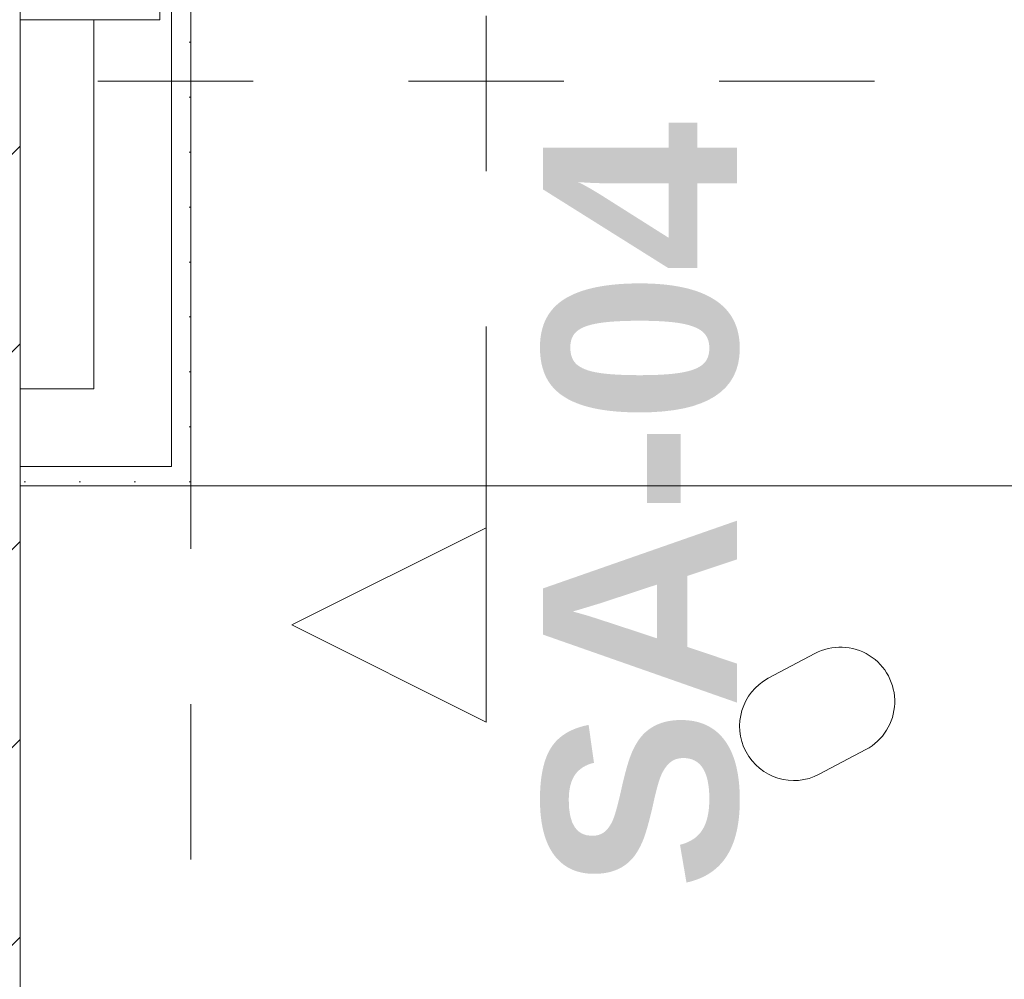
# Model space of a CAD drawing. Header units: metres. Extents: x -3.6 to 90.7, y -11.1 to 18.
# Tile 278 of 656: x 22.2 to 22.834, y 12.372 to 12.99. Entities that reach past the tile are written whole.
import ezdxf

# ---------------------------------------------------------------- set-up
doc = ezdxf.new("R2010")
doc.units = ezdxf.units.M
doc.header["$MEASUREMENT"] = 0
for name, pattern in [('Schnittlinie', [0.3, 0.15, -0.075, 0, -0.075]), ('Untersicht', [0.1, 0.075, -0.025]), ('Wipeout_Contour', [1, 0, -1])]:
    doc.linetypes.add(name, pattern=pattern)
for name, color, linetype in [('152 - Bemaßung_ Beschriftung.Ausbau', 7, 'Continuous'), ('203 - Marker.Schnitt - Ausbaudetail SA', 7, 'Continuous'), ('605 - Struktur.Wand Innen', 7, 'Continuous'), ('650 - Abdeckung.Fußboden Aufbau', 7, 'Continuous'), ('701 - Einrichtung.Möbel', 7, 'Continuous'), ('Neubau_606 - Struktur.Wand Innen Ausbau', 7, 'Continuous'), ('Neubau_653 - Abdeckung.TB Verkofferung', 7, 'Continuous')]:
    doc.layers.add(name, color=color, linetype=linetype)
doc.styles.add('ERSTELLTER_STIL_1', font='txt')
doc.styles.add('ERSTELLTER_STIL_2', font='txt')
doc.dimstyles.new('ERSTELLTER_STIL__3', dxfattribs={"dimtxt": 0.1, "dimasz": 0.0532, "dimexe": 0.18, "dimexo": 0.0625, "dimgap": 0, "dimtad": 1, "dimtih": 1, "dimtoh": 1, "dimzin": 0, "dimdsep": 46, "dimtxsty": 'ERSTELLTER_STIL_2', "dimblk": 'ARROWHEAD_2', "dimblk1": 'ARROWHEAD_2', "dimblk2": 'ARROWHEAD_2', "dimcen": 0.09, "dimse1": 1, "dimse2": 1, "dimclrd": 7, "dimclre": 7, "dimclrt": 7, "dimazin": 0, "dimtfac": 1, "dimtdec": 4, "dimtmove": 0, "dimatfit": 3, "dimfxl": 1, "dimtolj": 1, "dimtzin": 0, "dimarcsym": 0})
pattern_1 = [(45, (0, 0), (-0.01767767, 0.01767767), [0, -0.025])]

# ---------------------------------------------------------------- blocks, each defined once
blk = doc.blocks.new('*D261')
at = {"layer": '152 - Bemaßung_ Beschriftung.Ausbau', "color": 7, "linetype": 'Continuous', "lineweight": 5}
for p, q in [((22.05, 15.3025), (22.05, 15.4075)), ((22.2, 15.3025), (22.2, 15.4075)), ((22.07021, 15.39), (22.02979, 15.32)), ((22.22021, 15.39), (22.17979, 15.32)), ((22.05, 15.355), (22.2, 15.355))]:
    blk.add_line(p, q, dxfattribs=at)
blk = doc.blocks.new('ARROWHEAD_2')
at = {"color": 0, "linetype": 'Continuous', "lineweight": 0}
for p, q in [((-0.378, -0.655), (0.378, 0.655)), ((0, 0), (-1, 0))]:
    blk.add_line(p, q, dxfattribs=at)
blk = doc.blocks.new('*D262')
at = {"layer": '152 - Bemaßung_ Beschriftung.Ausbau', "color": 7, "linetype": 'Continuous', "lineweight": 5}
for p, q in [((22.2, 15.3025), (22.2, 15.4075)), ((25.64997, 15.3025), (25.64997, 15.4075)), ((22.22021, 15.39), (22.17979, 15.32)), ((25.67018, 15.39), (25.62977, 15.32)), ((22.2, 15.355), (25.64997, 15.355))]:
    blk.add_line(p, q, dxfattribs=at)
at = {"layer": '152 - Bemaßung_ Beschriftung.Ausbau', "color": 7, "lineweight": 5, "char_height": 0.1, "attachment_point": 7, "style": 'ERSTELLTER_STIL_2'}
for s, insert in [('\\A1;{\\pql;\\fArial|b0|i0|c0|p38;3,45}', (23.71607, 15.375)), ('\\A1;{\\pql;\\fArial|b0|i0|c0|p38;15}', (25.47797, 15.375))]:
    blk.add_mtext(s, dxfattribs=dict(at, insert=insert))

msp = doc.modelspace()

# ---------------------------------------------------------------- hatches: boundary and pattern name
at = {"layer": 'Neubau_606 - Struktur.Wand Innen Ausbau', "linetype": 'Continuous', "lineweight": 0, "true_color": 0x000000}
h = msp.add_hatch(dxfattribs=at)
h.set_pattern_fill('Gips_0001', color=18, style=0, pattern_type=2)
h.set_pattern_definition(pattern_1)
h.paths.add_polyline_path([(22.31, 12.70248), (22.31, 13.445), (22.2975, 13.445), (22.2975, 12.70248)])

# ---------------------------------------------------------------- linework, layer by layer
at = {"layer": 'Neubau_606 - Struktur.Wand Innen Ausbau', "color": 1, "linetype": 'Continuous', "lineweight": 5}
for p, q in [((22.2975, 12.75248), (22.2975, 13.445)), ((22.2975, 12.70248), (22.2975, 12.75248)), ((22.2475, 12.70248), (22.2975, 12.70248)), ((22.2475, 12.70248), (22.2975, 12.70248))]:
    msp.add_line(p, q, dxfattribs=at)
at = {"layer": 'Neubau_606 - Struktur.Wand Innen Ausbau', "color": 1, "linetype": 'Continuous', "lineweight": 5, "flags": 128}
msp.add_lwpolyline([(22.2475, 12.98998), (22.2475, 12.75248)], dxfattribs=at)
at = {"layer": 'Neubau_653 - Abdeckung.TB Verkofferung', "color": 1, "linetype": 'Untersicht', "lineweight": 9}
msp.add_line((22.05, 12.95048), (47.24003, 12.95048), dxfattribs=at)

# ---------------------------------------------------------------- wipeouts: each hides what was drawn before it
at = {"color": 254, "linetype": 'Wipeout_Contour', "lineweight": 0, "ltscale": 155.938862}
msp.add_wipeout([(22.2, 10.68998), (24.4, 10.68998), (24.4, 11.48998), (23, 11.48998), (23, 12.68998), (22.2, 12.68998)], dxfattribs=at).dxf.layer = '701 - Einrichtung.Möbel'

# ---------------------------------------------------------------- next in the draw order: hatches: boundary and pattern name
at = {"layer": 'Neubau_606 - Struktur.Wand Innen Ausbau', "linetype": 'Continuous', "lineweight": 0, "true_color": 0x000000}
h = msp.add_hatch(dxfattribs=at)
h.set_pattern_fill('Gips_0001', color=18, style=0, pattern_type=2)
h.set_pattern_definition(pattern_1)
h.paths.add_polyline_path([(22.2975, 12.70248), (22.2975, 12.68998), (22.31, 12.68998)])
h = msp.add_hatch(dxfattribs=at)
h.set_pattern_fill('Gips_0001', color=18, style=0, pattern_type=2)
h.set_pattern_definition(pattern_1)
h.paths.add_polyline_path([(22.2975, 12.70248), (22.31, 12.68998), (22.31, 12.70248)])

# ---------------------------------------------------------------- next in the draw order: linework, layer by layer
at = {"layer": '203 - Marker.Schnitt - Ausbaudetail SA', "color": 7, "linetype": 'Schnittlinie', "lineweight": 13}
msp.add_line((22.5, 14.1425), (22.5, 12.66298), dxfattribs=at)
at = {"layer": '650 - Abdeckung.Fußboden Aufbau', "color": 7, "linetype": 'Continuous', "lineweight": 13, "flags": 128}
msp.add_lwpolyline([(25.56999, 8.22), (25.56999, 8.50998), (25.64997, 8.50998), (25.64997, 12.98998), (25.56999, 12.98998), (25.56999, 13.445), (22.28999, 13.445), (22.28999, 12.98998), (22.2, 12.98998), (22.2, 8.21998)], dxfattribs=at)
at = {"layer": '701 - Einrichtung.Möbel', "color": 7, "linetype": 'Continuous', "lineweight": 5, "flags": 128}
msp.add_lwpolyline([(22.2, 10.68998), (22.2, 12.68998), (23, 12.68998), (23, 11.48998), (24.4, 11.48998), (24.4, 10.68998)], close=True, dxfattribs=at)
msp.add_lwpolyline([(22.69659, 12.57412), (22.68158, 12.56614, 0.994302), (22.71446, 12.50434), (22.74447, 12.52031, 1), (22.71159, 12.58211)], format="xyb", close=True, dxfattribs=at)
at = {"layer": 'Neubau_606 - Struktur.Wand Innen Ausbau', "color": 1, "linetype": 'Continuous', "lineweight": 5, "flags": 128}
for points in [[(22.31, 12.68998), (22.31, 13.445)], [(22.31, 12.68998), (22.2975, 12.68998)]]:
    msp.add_lwpolyline(points, dxfattribs=at)
at = {"layer": 'Neubau_653 - Abdeckung.TB Verkofferung', "color": 1, "linetype": 'Untersicht', "lineweight": 9}
msp.add_line((22.31, 8.64948), (22.31, 12.68998), dxfattribs=at)

# ---------------------------------------------------------------- next in the draw order: texts
at = {"layer": '203 - Marker.Schnitt - Ausbaudetail SA', "color": 7, "lineweight": 13, "insert": (22.6633, 12.92455), "char_height": 0.125, "attachment_point": 9, "rotation": 90, "style": 'ERSTELLTER_STIL_1'}
msp.add_mtext('\\A1;{\\pqr;\\pt0;\\fArial|b1|i0|c0|p38;SA-04}', dxfattribs=at)

# ---------------------------------------------------------------- next in the draw order: wipeouts: each hides what was drawn before it
at = {"color": 254, "linetype": 'Wipeout_Contour', "lineweight": 0, "ltscale": 76.827451}
msp.add_wipeout([(22.5, 12.53798), (22.5, 12.66298), (22.375, 12.60048)], dxfattribs=at).dxf.layer = '203 - Marker.Schnitt - Ausbaudetail SA'
at = {"color": 254, "linetype": 'Wipeout_Contour', "lineweight": 0, "ltscale": 98.746578}
msp.add_wipeout([(22.2, 12.99998), (22.05, 12.99998), (22.05, 8.59998), (22.2, 8.59998)], dxfattribs=at).dxf.layer = '605 - Struktur.Wand Innen'

# ---------------------------------------------------------------- next in the draw order: hatches: boundary and pattern name
at = {"layer": '605 - Struktur.Wand Innen', "linetype": 'Continuous', "lineweight": 0, "true_color": 0x000000}
h = msp.add_hatch(dxfattribs=at)
h.set_pattern_fill('MW_Ziegel_0001', color=18, style=0, pattern_type=2)
h.set_pattern_definition([(45, (0, 0), (-0.0636396, 0.0636396), [])])
h.paths.add_polyline_path([(22.2, 12.99998), (22.05, 12.99998), (22.05, 8.59998), (22.2, 8.59998)])
at = {"layer": 'Neubau_606 - Struktur.Wand Innen Ausbau', "linetype": 'Continuous', "lineweight": 0, "true_color": 0x000000}
h = msp.add_hatch(dxfattribs=at)
h.set_pattern_fill('Gips_0001', color=18, style=0, pattern_type=2)
h.set_pattern_definition(pattern_1)
h.paths.add_polyline_path([(22.2975, 12.70248), (22.2, 12.70248), (22.2, 12.68998), (22.2975, 12.68998)])

# ---------------------------------------------------------------- next in the draw order: linework, layer by layer
at = {"layer": '203 - Marker.Schnitt - Ausbaudetail SA', "color": 7, "linetype": 'Continuous', "lineweight": 13, "flags": 128}
msp.add_lwpolyline([(22.5, 12.53798), (22.5, 12.66298), (22.375, 12.60048)], close=True, dxfattribs=at)
at = {"layer": '605 - Struktur.Wand Innen', "color": 7, "linetype": 'Continuous', "lineweight": 18, "flags": 128}
msp.add_lwpolyline([(22.2, 8.59998), (22.2, 12.99998)], dxfattribs=at)
at = {"layer": 'Neubau_606 - Struktur.Wand Innen Ausbau', "color": 1, "linetype": 'Continuous', "lineweight": 5}
msp.add_line((22.2, 12.70248), (22.2475, 12.70248), dxfattribs=at)
at = {"layer": 'Neubau_606 - Struktur.Wand Innen Ausbau', "color": 1, "linetype": 'Continuous', "lineweight": 5, "flags": 128}
for points in [[(22.2475, 12.75248), (22.2, 12.75248)], [(22.2, 12.70248), (22.2, 12.75248)], [(22.2, 12.68998), (22.2, 12.70248)], [(22.2, 12.68998), (22.2975, 12.68998)]]:
    msp.add_lwpolyline(points, dxfattribs=at)
at = {"layer": 'Neubau_653 - Abdeckung.TB Verkofferung', "color": 1, "linetype": 'Untersicht', "lineweight": 9}
for p in [(22.2, 8.64948), (22.31, 12.68998)]:
    msp.add_line(p, (22.2, 12.68998), dxfattribs=at)

# ---------------------------------------------------------------- next in the draw order: dimensions: what is measured, and where the dimension line sits
at = {"layer": '152 - Bemaßung_ Beschriftung.Ausbau', "color": 7, "linetype": 'Continuous', "lineweight": 5}
for base, p1, p2, picture, middle in [((25.64997, 15.355), (22.2, 10.60999), (25.64997, 10.74998), '*D262', (23.84596, 15.425)), ((22.2, 15.355), (22.05, 10.60999), (22.2, 10.60999), '*D261', (21.95423, 15.425))]:
    dim = msp.add_linear_dim(base=base, p1=p1, p2=p2, dimstyle='ERSTELLTER_STIL__3', dxfattribs=at)
    dim.commit()
    dim.dimension.update_dxf_attribs({"geometry": picture, "text_midpoint": middle, "dimtype": 160})

doc.saveas('drawing.dxf')
